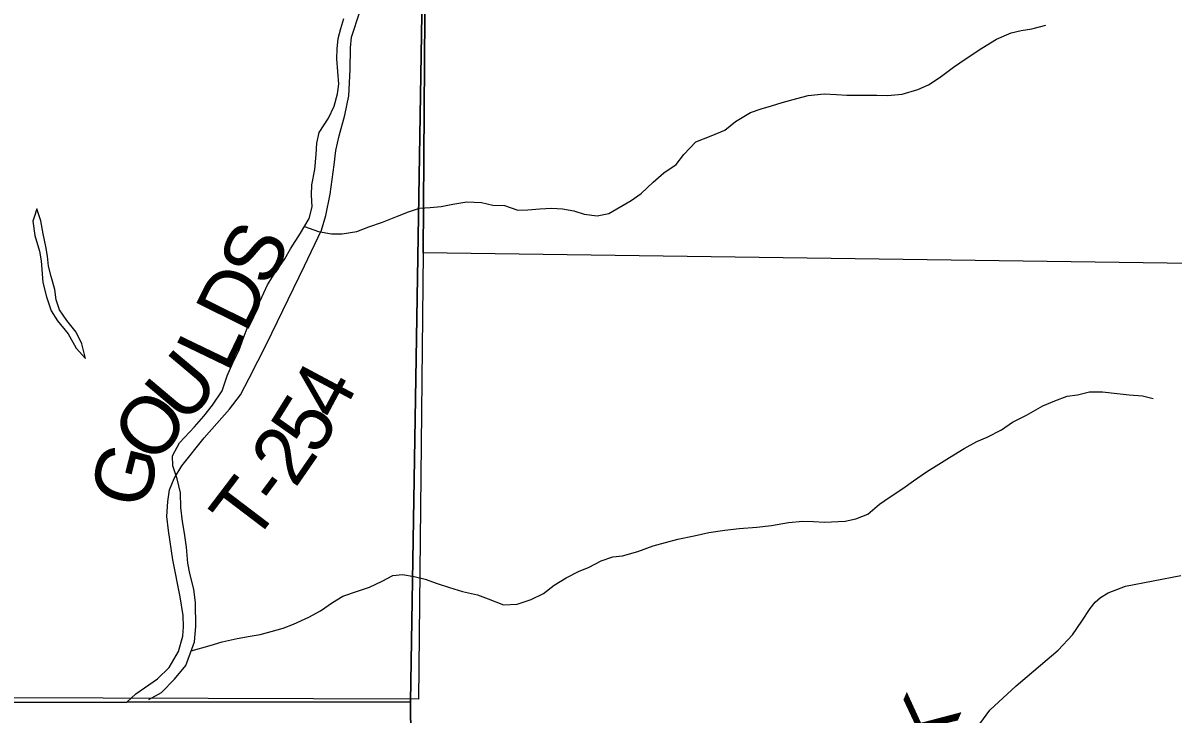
# Model space of a CAD drawing. Extents: x 2043100 to 2470832, y 443715 to 810583.
# Drawn here: x 2288721 to 2294648, y 585007 to 588569 of the extents above; entities that cross this region are included whole.
import ezdxf

# ---------------------------------------------------------------- set-up
doc = ezdxf.new("R2010")
doc.units = 0
for name, color, linetype in [('GM_X_Adjacent_County', 7, 'Continuous'), ('GM_X_County', 7, 'Continuous'), ('GM_X_Major_River', 7, 'Continuous'), ('GM_X_Minor_Lake', 7, 'Continuous'), ('GM_X_Minor_River', 7, 'Continuous'), ('GM_X_Section', 7, 'Continuous'), ('GM_X_Township', 7, 'Continuous'), ('GM_X_Township_Road', 7, 'Continuous'), ('GM_X_Township_Road_Text', 7, 'Continuous')]:
    doc.layers.add(name, color=color, linetype=linetype)

msp = doc.modelspace()

# ---------------------------------------------------------------- linework, layer by layer
at = {"layer": 'GM_X_Adjacent_County'}
msp.add_lwpolyline([(2281244.7, 585132.8), (2282808.1, 585106.6), (2284689.1, 585074.9), (2285480.9, 585061.6), (2289256.3, 585067), (2290717.9, 585069.1), (2290742.2, 582400.2), (2291370.4, 582373.3), (2297884.2, 582270.4), (2302644.1, 582194.8), (2303069.1, 582188), (2307256.1, 582121.7), (2309928.5, 582079.5)], dxfattribs=at)
at = {"layer": 'GM_X_County'}
msp.add_lwpolyline([(2309928.5, 582079.5), (2307256.1, 582121.7), (2303069.1, 582188), (2302644.1, 582194.8), (2297884.2, 582270.4), (2291370.4, 582373.3), (2290742.2, 582400.2), (2290717.9, 585069.1), (2289256.3, 585067), (2285480.9, 585061.6), (2284689.1, 585074.9), (2282808.1, 585106.6), (2281244.7, 585132.8)], dxfattribs=at)
at = {"layer": 'GM_X_Major_River'}
msp.add_spline([(2285417.4, 588451.6), (2286126.8, 589179.8), (2286173.7, 589250.8), (2286216.5, 589317.7), (2286257.3, 589390.6), (2286304.2, 589461.6), (2286341.2, 589518.4), (2286384.1, 589587.3), (2286442.2, 589700.6), (2286474.9, 589777.4), (2286482, 589829.7), (2286500.8, 589900.2), (2286513.5, 589976.6), (2286514.6, 590030.8), (2286515.7, 590080.9), (2286508.8, 590132.9), (2286511.7, 590195.1), (2286514.8, 590247.3), (2286503.5, 590319.3), (2286502.5, 590377.5), (2286505.6, 590427.7), (2286500.5, 590495.8), (2286487.2, 590565.7), (2286482.2, 590621.8), (2286477.3, 590675.8), (2286468.3, 590731.8), (2286461.1, 590799.9), (2286469.7, 590882.2), (2286476.4, 590956.6), (2286483.3, 591018.8), (2286516.1, 591093.6), (2286567.1, 591152.7), (2286628.5, 591191.8), (2286696.4, 591205), (2286764.3, 591214.2), (2286822.3, 591223.2), (2286882.2, 591230.3), (2286932.4, 591227.2), (2286996.5, 591222.3), (2287073.1, 591197.5), (2287141.9, 591154.6), (2287211, 591099.7), (2287266, 591044.5), (2287321.3, 590975.2), (2287376.6, 590904), (2287413.8, 590840.5), (2287473.1, 590769.3), (2287514.4, 590697.8), (2287555.6, 590632.4), (2287597.1, 590548.9), (2287634.2, 590489.3), (2287653.1, 590437.5), (2287656.1, 590381.4), (2287689.3, 590313.8), (2287728.5, 590250.3), (2287751.7, 590180.5), (2287777, 590110.8), (2287810.2, 590045.2), (2287873.3, 589984.1), (2287938, 589951.2), (2288008.8, 589910.3), (2288059.2, 589889.1), (2288192.6, 589823.2), (2288260.8, 589818.4), (2288315, 589811.3), (2288389.3, 589800.6), (2288451.4, 589795.6), (2288515.4, 589802.8), (2288577.5, 589799.8), (2288628.1, 589768.6), (2288696.6, 589745.7), (2288763, 589732.8), (2288828.8, 589748), (2288897, 589739.2), (2288966.5, 589776.5), (2289032.2, 589799.7), (2289103.8, 589827), (2289226.9, 589891.3), (2289296.1, 589942.6), (2289369.6, 589974), (2289429.3, 589999.1)], degree=3, dxfattribs=at)
at = {"layer": 'GM_X_Minor_Lake'}
for points in [[(2289043.5, 586838.5), (2289024.4, 586914.5), (2288995.6, 586974.2), (2288946.7, 587035.8), (2288910, 587089.4), (2288891.3, 587141.3), (2288884.5, 587195.3), (2288865.6, 587261.3), (2288852.9, 587315.2), (2288848.2, 587367.3), (2288839.5, 587417.3), (2288824.7, 587481.3), (2288813.8, 587549.3), (2288792.9, 587611.2), (2288778.5, 587567.2)], [(2288778.5, 587567.2), (2288771.7, 587546.7), (2288782.7, 587472.7), (2288805.8, 587392.8), (2288814.5, 587342.8), (2288824, 587230.7), (2288843, 587156.7), (2288866, 587084.8), (2288898.7, 587033.1), (2288953.7, 586965.7), (2288994.7, 586892), (2289043.5, 586838.5)]]:
    msp.add_lwpolyline(points, dxfattribs=at)
at = {"layer": 'GM_X_Minor_River'}
for points in [[(2289369.7, 585080.7), (2289434.7, 585117.4), (2289501.9, 585186.4), (2289561, 585257.4), (2289584.2, 585321.8), (2289605.5, 585378.2), (2289612.5, 585458.5), (2289610.9, 585578.8), (2289602, 585650.9), (2289580.9, 585730.8), (2289570.2, 585784.8), (2289563.1, 585866.9), (2289554.1, 585938.9), (2289543.3, 585998.9), (2289534.3, 586071), (2289533.3, 586147.2), (2289516.4, 586219.1), (2289493.5, 586285), (2289490.8, 586337.1), (2289528, 586403.7), (2289605, 586486.9), (2289652.4, 586541.7), (2289697.7, 586598.4), (2289746.8, 586673.2), (2289773.8, 586749.8), (2289803, 586816.3), (2289834.2, 586878.9), (2289857.4, 586945.3), (2289880.7, 587003.8), (2289904, 587058.2), (2289943, 587136.9), (2289982, 587219.6), (2290015.3, 587274.2), (2290070.4, 587353.1), (2290099.8, 587403.6), (2290150.8, 587484.4), (2290195.9, 587561.2), (2290211.1, 587621.5), (2290208.3, 587681.7), (2290209.6, 587733.8), (2290224.6, 587814.2), (2290231.6, 587890.4), (2290234.9, 587948.6), (2290248.1, 588004.9), (2290295.3, 588077.7), (2290324.5, 588140.3), (2290341.7, 588202.6), (2290349.1, 588252.9), (2290344.2, 588318.9), (2290339.3, 588383), (2290340.6, 588435.2), (2290345.9, 588489.4), (2290359.3, 588539.7), (2290374.7, 588592)], [(2290171.7, 587520), (2290244.8, 587493.7), (2290311.1, 587482.5), (2290365.2, 587481.2), (2290441.2, 587494.2), (2290502.9, 587517.1), (2290574.7, 587542), (2290650.5, 587573.1), (2290708.2, 587595.9), (2290764.1, 587614.7), (2290820.2, 587617.4), (2290876.2, 587622.1), (2290936.1, 587634.9), (2291008.1, 587645.9), (2291084.2, 587642.9), (2291142.5, 587629.6), (2291202.6, 587628.4), (2291271.1, 587603.2), (2291323.1, 587605.9), (2291385.2, 587610.7), (2291447.2, 587613.5), (2291501.4, 587610.2), (2291559.6, 587600.9), (2291613.9, 587583.6), (2291680.1, 587574.4), (2291740, 587587.2), (2291855.4, 587652.9), (2291907, 587689.6), (2291968.3, 587748.6), (2292023.8, 587795.4), (2292087.3, 587838.3), (2292126.7, 587891), (2292187.9, 587955.9), (2292267.7, 587987), (2292337.4, 588016), (2292392.9, 588060.8), (2292470.4, 588107.9), (2292526.3, 588126.7), (2292578.1, 588141.4), (2292634, 588158.2), (2292709.9, 588179.2), (2292767.8, 588194), (2292849.8, 588203.1), (2292913.9, 588199.9), (2292966.1, 588196.5), (2293068.2, 588195.9), (2293122.3, 588196.6), (2293176.4, 588195.3), (2293252.4, 588202.3), (2293332.3, 588225.4), (2293388, 588250.2), (2293447.6, 588289), (2293517.1, 588340), (2293582.6, 588385), (2293662, 588438.1), (2293737.5, 588485.2), (2293813.2, 588518.3), (2293865.2, 588529), (2293921.1, 588537.7), (2293993, 588556.7)], [(2289588.3, 585332.5), (2289685.9, 585359.2), (2289747.8, 585378.1), (2289825.7, 585395.1), (2289891.6, 585408), (2289943.6, 585416.7), (2289999.5, 585431.5), (2290061.4, 585448.3), (2290115.2, 585469), (2290194.8, 585506.2), (2290254.5, 585539), (2290316, 585581.9), (2290369.7, 585614.7), (2290445.5, 585639.7), (2290507.3, 585660.6), (2290573, 585691.5), (2290626.7, 585720.3), (2290676.7, 585724.9), (2290737, 585715.7), (2290793.2, 585702.4), (2290855.6, 585679.1), (2290920, 585657.9), (2290986.4, 585638.7), (2291062.7, 585621.7), (2291119.1, 585600.3), (2291197.6, 585569.3), (2291267.7, 585572.2), (2291339.5, 585597.2), (2291403.2, 585628.1), (2291458.7, 585670.9), (2291520.3, 585707.8), (2291584, 585740.7), (2291639.8, 585763.5), (2291701.5, 585796.4), (2291761.3, 585817.2), (2291811.3, 585821.8), (2291889.1, 585844.9), (2291968.9, 585874), (2292096.7, 585907.7), (2292180.6, 585924.9), (2292256.5, 585941.9), (2292338.4, 585955), (2292412.5, 585962), (2292502.5, 585969.1), (2292578.5, 585978.1), (2292666.5, 585993.3), (2292740.5, 586000.3), (2292794.6, 585999), (2292852.7, 585995.7), (2292958.8, 586001.1), (2293012.8, 586011.8), (2293074.6, 586036.7), (2293136, 586087.6), (2293189.6, 586126.4), (2293255.1, 586169.3), (2293310.7, 586208.2), (2293378.2, 586255.2), (2293441.8, 586294.1), (2293495.4, 586328.8), (2293570.9, 586375.9), (2293636.6, 586410.9), (2293690.4, 586433.6), (2293764, 586470.7), (2293821.5, 586511.5), (2293893.2, 586546.5), (2293976.7, 586595.7), (2294038.5, 586620.6), (2294102.2, 586645.5), (2294156.2, 586652.2), (2294218.1, 586667), (2294284.2, 586667.9), (2294360.5, 586658.8), (2294422.7, 586651.6), (2294490.9, 586646.5), (2294545.1, 586633.2)]]:
    msp.add_lwpolyline(points, dxfattribs=at)
at = {"layer": 'GM_X_Section'}
for points in [[(2295412.2, 592648.9), (2295360.3, 587319.9), (2290783.5, 587383.7), (2290804.8, 590323.2), (2290822.7, 592618.4)], [(2290804.8, 590323.2), (2290783.5, 587383.7), (2290759.7, 585082.7), (2285340.5, 585099.5), (2285488.7, 590368.9)]]:
    msp.add_lwpolyline(points, close=True, dxfattribs=at)
at = {"layer": 'GM_X_Township'}
for points in [[(2309928.5, 582079.5), (2307256.1, 582121.7), (2303069.1, 582188), (2302644.1, 582194.8), (2297884.2, 582270.4), (2291370.4, 582373.3), (2290742.2, 582400.2), (2290717.9, 585069.1), (2290786.2, 589239.2), (2290845.7, 592873.4), (2290884.8, 606180.5), (2290908.6, 610788.9), (2290899.4, 614058.6), (2290899.6, 618866.7), (2291835.5, 618849.9), (2297253.5, 618752.7), (2300671.4, 618691.5), (2300678.9, 619573.7), (2300717.2, 624094), (2303047.6, 624077.4), (2305185.1, 624062.2), (2306889.7, 624048.2), (2310832.4, 624021.7)], [(2290908.6, 610788.9), (2290884.8, 606180.5), (2290845.7, 592873.4), (2290786.2, 589239.2), (2290717.9, 585069.1), (2289256.3, 585067), (2285480.9, 585061.6), (2284689.1, 585074.9), (2282808.1, 585106.6), (2281244.7, 585132.8)]]:
    msp.add_lwpolyline(points, dxfattribs=at)
at = {"layer": 'GM_X_Township_Road'}
for points in [[(2289256.3, 585067), (2289302.4, 585109.8), (2289414.5, 585188.4), (2289474.5, 585246.7), (2289522.4, 585329.1), (2289544.2, 585407.4), (2289548.1, 585455.5), (2289545.9, 585513.7), (2289531.6, 585610), (2289492.9, 585800.5), (2289470.3, 585952.9), (2289462.1, 586025.1), (2289467.9, 586101.3), (2289475.7, 586161.5), (2289499.6, 586219.8), (2289539.5, 586286.1), (2289655.4, 586430.8), (2289785.4, 586577.6), (2289841.3, 586652), (2289887.2, 586738.4), (2289976.9, 586913.2), (2290172.3, 587317), (2290260, 587499.8), (2290281.8, 587576.1), (2290303.5, 587686.5), (2290325.2, 587837), (2290333, 587911.2), (2290350.8, 587987.5), (2290380.5, 588093.9), (2290400.3, 588192.3), (2290407.9, 588328.7), (2290409.6, 588441.1), (2290413.4, 588495.2), (2290457.2, 588625.8)], [(2293651.8, 584955.2), (2293703.7, 585025.6), (2293839.7, 585152.3), (2294055.8, 585335.5), (2294129.8, 585413.9), (2294177.7, 585484.3), (2294221.7, 585550.6), (2294247.6, 585582.8), (2294273.6, 585606.9), (2294313.7, 585631.1), (2294403.9, 585665.5), (2294688.5, 585720.4)]]:
    msp.add_lwpolyline(points, dxfattribs=at)

# ---------------------------------------------------------------- texts
at = {"layer": 'GM_X_Township_Road_Text'}
for s, rotation, p in [('S', 63.73908, (2289986.4, 587200)), ('D', 63.69233, (2289869.3, 586963.1)), ('L', 64.30619, (2289772.4, 586761.7)), ('U', 49.91038, (2289557.8, 586490.8)), ('4', 61.87494, (2290345.7, 586506.6)), ('O', 53.7581, (2289405, 586282)), ('5', 58.02793, (2290236.8, 586330.8)), ('2', 55.37223, (2290123.5, 586166.1)), ('G', 75.704, (2289352.7, 586053.5)), ('T', 52.77267, (2289905.7, 585876.4)), ('-', 53.45359, (2290043.8, 586058.2)), ('K', 66.64116, (2293453.4, 584774.7))]:
    msp.add_text(s, height=300, rotation=rotation, dxfattribs=at).set_placement(p)

doc.saveas('drawing.dxf')
